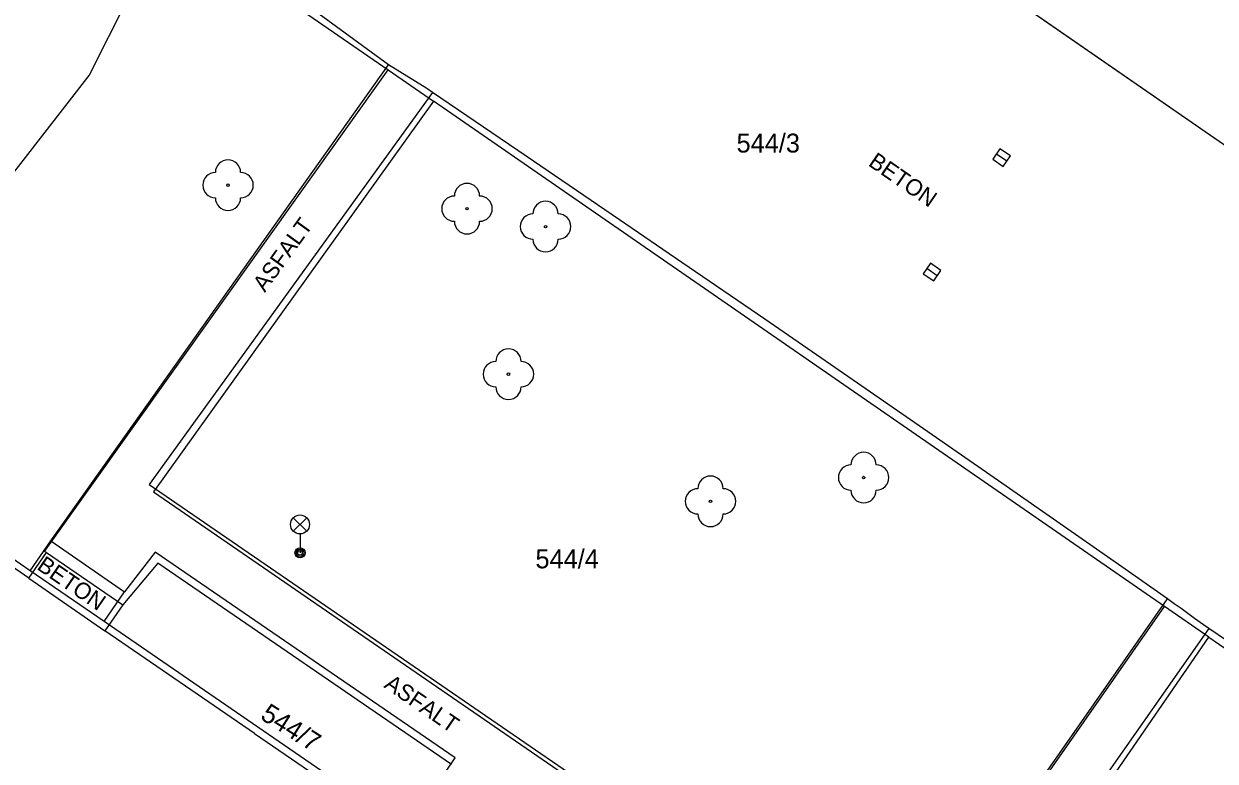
# Model space of a CAD drawing. Extents: x -540150 to -533593, y -1185082 to -1180066.
# Drawn here: x -536463.42 to -536416.26, y -1184233.07 to -1184203.89 of the extents above; entities that cross this region are included whole.
import ezdxf

# ---------------------------------------------------------------- set-up
doc = ezdxf.new("R2010")
doc.units = 0
for name, color, linetype in [('KN_HRAN_PARCEL', 7, 'Continuous'), ('KN_PARC_Č', 7, 'Continuous'), ('KN_VKP_HRAN_', 7, 'Continuous'), ('Vrstva 10', 7, 'Continuous'), ('Vrstva 11', 7, 'Continuous'), ('Vrstva 22', 7, 'Continuous'), ('Vrstva 27', 7, 'Continuous'), ('Vrstva 33', 7, 'Continuous'), ('Vrstva 40', 7, 'Continuous'), ('Vrstva 5', 7, 'Continuous')]:
    doc.layers.add(name, color=color, linetype=linetype)

msp = doc.modelspace()

# ---------------------------------------------------------------- linework, layer by layer
at = {"layer": 'KN_HRAN_PARCEL'}
for p, q in [((-536446.221, -1184187.705), (-536404.081, -1184216.855)), ((-536454.971, -1184201.595), (-536449.001, -1184205.715)), ((-536462.601, -1184224.765), (-536449.001, -1184205.715)), ((-536449.001, -1184205.715), (-536447.211, -1184206.955)), ((-536447.211, -1184206.955), (-536458.291, -1184222.405)), ((-536418.271, -1184226.945), (-536447.211, -1184206.955)), ((-536463.231, -1184225.825), (-536469.311, -1184221.655)), ((-536458.291, -1184222.405), (-536429.111, -1184242.455)), ((-536462.531, -1184224.815), (-536462.601, -1184224.765)), ((-536463.231, -1184225.825), (-536462.531, -1184224.815)), ((-536462.531, -1184224.815), (-536459.511, -1184226.885)), ((-536458.121, -1184225.235), (-536459.511, -1184226.885)), ((-536446.501, -1184233.195), (-536458.121, -1184225.235)), ((-536459.511, -1184226.885), (-536460.211, -1184227.905)), ((-536429.111, -1184242.455), (-536418.271, -1184226.945)), ((-536416.511, -1184228.155), (-536418.271, -1184226.945)), ((-536454.291, -1184231.965), (-536460.211, -1184227.905)), ((-536427.261, -1184243.725), (-536416.511, -1184228.155)), ((-536416.511, -1184228.155), (-536413.631, -1184230.145)), ((-536454.291, -1184231.965), (-536448.381, -1184236.015))]:
    msp.add_line(p, q, dxfattribs=at)
at = {"layer": 'KN_VKP_HRAN_'}
msp.add_line((-536463.231, -1184225.825), (-536460.211, -1184227.905), dxfattribs=at)
at = {"layer": 'Vrstva 10'}
msp.add_line((-536404.291, -1184216.715), (-536446.191, -1184187.745), dxfattribs=at)
for points in [[(-536448.991, -1184205.515), (-536452.076, -1184203.26), (-536455.091, -1184201.105)], [(-536439.844, -1184211.646), (-536443.545, -1184209.122), (-536447.251, -1184206.605), (-536447.476, -1184206.455), (-536448.991, -1184205.515)], [(-536432.22, -1184216.873), (-536434.095, -1184215.584), (-536437.379, -1184213.331), (-536439.844, -1184211.646)], [(-536427.634, -1184220.039), (-536430.079, -1184218.349), (-536432.22, -1184216.873)], [(-536421.657, -1184224.193), (-536424.843, -1184221.975), (-536427.634, -1184220.039)], [(-536413.631, -1184229.765), (-536415.076, -1184228.79), (-536416.521, -1184227.815), (-536416.728, -1184227.673), (-536417.085, -1184227.418), (-536417.617, -1184227.03), (-536417.883, -1184226.836), (-536418.151, -1184226.645), (-536419.96, -1184225.378), (-536421.657, -1184224.193)]]:
    msp.add_lwpolyline(points, dxfattribs=at)
at = {"layer": 'Vrstva 11'}
for p, q in [((-536462.361, -1184224.345), (-536448.991, -1184205.515)), ((-536447.251, -1184206.605), (-536458.461, -1184222.115)), ((-536458.461, -1184222.115), (-536429.081, -1184242.275)), ((-536463.175, -1184225.531), (-536462.361, -1184224.345)), ((-536462.361, -1184224.345), (-536459.441, -1184226.365)), ((-536458.231, -1184224.795), (-536459.441, -1184226.365)), ((-536446.351, -1184232.935), (-536458.231, -1184224.795)), ((-536460.247, -1184227.54), (-536459.441, -1184226.365)), ((-536429.081, -1184242.275), (-536418.151, -1184226.645)), ((-536416.521, -1184227.815), (-536427.491, -1184243.455)), ((-536447.486, -1184234.588), (-536446.351, -1184232.935))]:
    msp.add_line(p, q, dxfattribs=at)
at = {"layer": 'Vrstva 22'}
for centre in [(-536455.341, -1184210.275), (-536445.881, -1184211.205), (-536442.771, -1184211.915), (-536444.241, -1184217.755), (-536430.181, -1184221.845), (-536436.241, -1184222.785)]:
    msp.add_circle(centre, 0.05, dxfattribs=at)
for centre, start, end in [((-536455.341, -1184209.775), 0, 180), ((-536455.841, -1184210.275), 90, 270), ((-536454.841, -1184210.275), 270, 90), ((-536445.881, -1184210.705), 0, 180), ((-536455.341, -1184210.775), 180, 0), ((-536446.381, -1184211.205), 90, 270), ((-536445.381, -1184211.205), 270, 90), ((-536442.771, -1184211.415), 0, 180), ((-536443.271, -1184211.915), 90, 270), ((-536442.271, -1184211.915), 270, 90), ((-536445.881, -1184211.705), 180, 0), ((-536442.771, -1184212.415), 180, 0), ((-536444.241, -1184217.255), 0, 180), ((-536444.741, -1184217.755), 90, 270), ((-536443.741, -1184217.755), 270, 90), ((-536444.241, -1184218.255), 180, 0), ((-536430.181, -1184221.345), 0, 180), ((-536430.681, -1184221.845), 90, 270), ((-536429.681, -1184221.845), 270, 90), ((-536436.241, -1184222.285), 0, 180), ((-536436.741, -1184222.785), 90, 270), ((-536435.741, -1184222.785), 270, 90), ((-536430.181, -1184222.345), 180, 0), ((-536436.241, -1184223.285), 180, 0)]:
    msp.add_arc(centre, 0.5, start, end, dxfattribs=at)
at = {"layer": 'Vrstva 27'}
for p, q in [((-536424.515, -1184209.327), (-536424.927, -1184209.043)), ((-536427.265, -1184213.857), (-536427.677, -1184213.573))]:
    msp.add_line(p, q, dxfattribs=at)
for points in [[(-536424.373, -1184209.121), (-536424.785, -1184208.837), (-536425.069, -1184209.249), (-536424.657, -1184209.533)], [(-536427.123, -1184213.651), (-536427.535, -1184213.367), (-536427.819, -1184213.779), (-536427.407, -1184214.063)]]:
    msp.add_lwpolyline(points, close=True, dxfattribs=at)
at = {"layer": 'Vrstva 33'}
for p, q in [((-536452.756, -1184223.965), (-536452.226, -1184223.435)), ((-536452.756, -1184223.435), (-536452.226, -1184223.965)), ((-536452.491, -1184224.075), (-536452.491, -1184224.825))]:
    msp.add_line(p, q, dxfattribs=at)
for centre, radius in [((-536452.491, -1184223.7), 0.375), ((-536452.491, -1184224.825), 0.2), ((-536452.491, -1184224.825), 0.145), ((-536452.491, -1184224.825), 0.0876)]:
    msp.add_circle(centre, radius, dxfattribs=at)
at = {"layer": 'Vrstva 5'}
for points in [[(-536464.321, -1184210.415), (-536460.831, -1184205.935), (-536459.291, -1184202.865)], [(-536463.175, -1184225.531), (-536469.101, -1184221.465)], [(-536460.247, -1184227.54), (-536463.175, -1184225.531)], [(-536448.283, -1184235.75), (-536460.247, -1184227.54)]]:
    msp.add_lwpolyline(points, dxfattribs=at)

# ---------------------------------------------------------------- texts
at = {"layer": 'KN_PARC_Č'}
for s, p in [('544/3', (-536435.211, -1184208.985)), ('544/4', (-536443.171, -1184225.435))]:
    msp.add_text(s, height=0.75, dxfattribs=at).set_placement(p)
msp.add_text('544/7', height=0.75, rotation=327.6, dxfattribs=at).set_placement((-536454.101, -1184231.375))
at = {"layer": 'Vrstva 40'}
for s, rotation, p in [('BETON', 325.3354, (-536430.034, -1184209.476)), ('ASFALT', 54.1421, (-536453.883, -1184214.541)), ('BETON', 325.5426, (-536462.946, -1184225.446)), ('ASFALT', 325.5816, (-536449.203, -1184230.127))]:
    msp.add_text(s, height=0.65, rotation=rotation, dxfattribs=at).set_placement(p)

doc.saveas('drawing.dxf')
